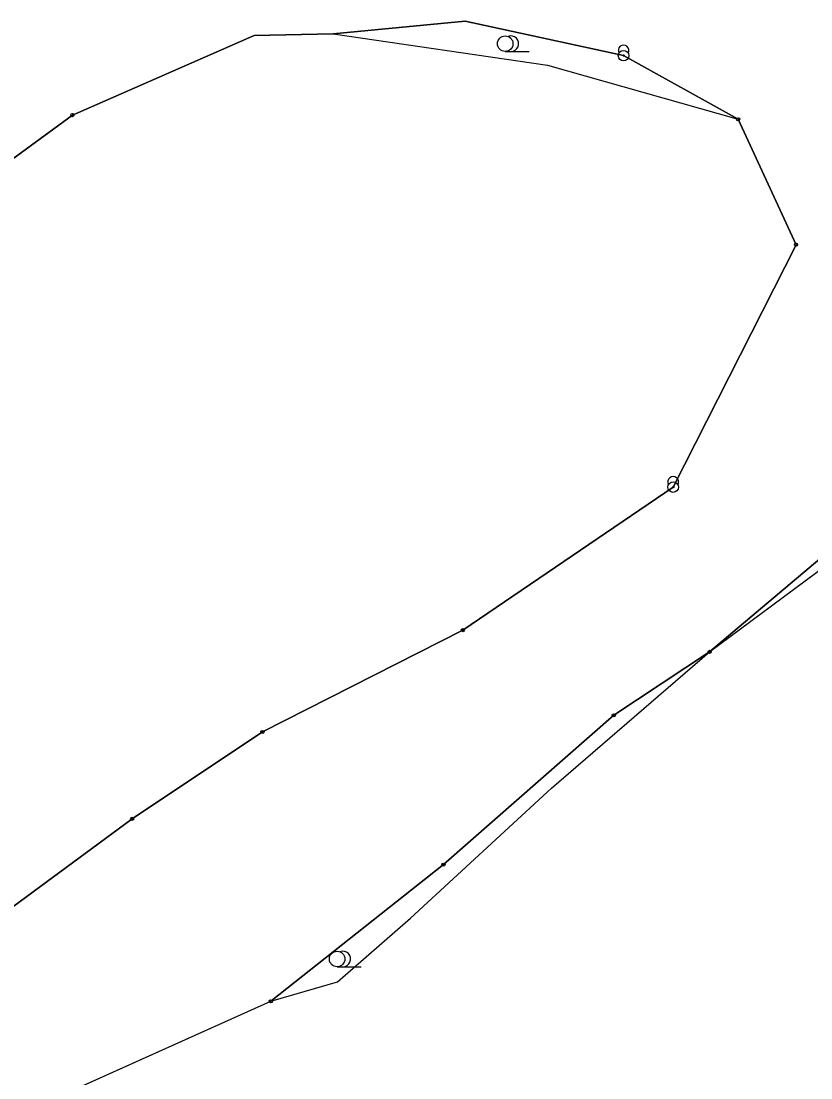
# Model space of a CAD drawing. Extents: x -495905 to -478420, y -1113297 to -1107716.
# Drawn here: x -479387.3 to -479237.8, y -1111049.8 to -1110849.7 of the extents above; entities that cross this region are included whole.
import ezdxf

# ---------------------------------------------------------------- set-up
doc = ezdxf.new("R2010")
doc.units = 0
for name, color, linetype in [('ttp', 7, 'Continuous'), ('VODNÍ PLOCHY', 7, 'Continuous'), ('zamereni', 7, 'Continuous'), ('ZELEN MIMO LES', 7, 'Continuous')]:
    doc.layers.add(name, color=color, linetype=linetype)

msp = doc.modelspace()

# ---------------------------------------------------------------- linework, layer by layer
at = {"layer": 'ttp'}
msp.add_lwpolyline([(-479408.85, -1111032.16), (-479366.29, -1111000.77), (-479341.61, -1110984.31), (-479303.68, -1110965.04), (-479263.86, -1110937.96), (-479240.6, -1110892.06), (-479251.57, -1110868.32), (-479273.25, -1110856.26), (-479303.23, -1110849.73), (-479328.21, -1110852.16), (-479343.2, -1110852.48), (-479377.6, -1110867.52), (-479415.78, -1110895.4)], dxfattribs=at)
at = {"layer": 'VODNÍ PLOCHY'}
for points in [[(-479415.78, -1110895.4), (-479377.6, -1110867.52), (-479343.2, -1110852.48), (-479328.21, -1110852.16), (-479303.23, -1110849.73), (-479273.25, -1110856.26), (-479251.57, -1110868.32), (-479240.6, -1110892.06), (-479263.86, -1110937.96), (-479303.68, -1110965.04), (-479341.61, -1110984.31), (-479366.29, -1111000.77), (-479408.85, -1111032.16)], [(-479439.84, -1111083.68), (-479439.84, -1111083.68), (-479411.04, -1111067.15), (-479340.02, -1111035.31), (-479307.34, -1111009.44), (-479275.11, -1110981.16), (-479256.96, -1110969.14), (-479224.89, -1110942.06)]]:
    msp.add_lwpolyline(points, dxfattribs=at)
at = {"layer": 'zamereni'}
for p, q in [((-479328.21, -1110852.16), (-479303.23, -1110849.73)), ((-479303.23, -1110849.73), (-479273.25, -1110856.26)), ((-479343.2, -1110852.48), (-479328.21, -1110852.16)), ((-479328.21, -1110852.16), (-479287.65, -1110858.08)), ((-479377.6, -1110867.52), (-479343.2, -1110852.48)), ((-479295.66, -1110855.47), (-479291.13, -1110855.47)), ((-479287.65, -1110858.08), (-479251.57, -1110868.32)), ((-479273.25, -1110856.26), (-479251.57, -1110868.32)), ((-479415.78, -1110895.4), (-479377.6, -1110867.52)), ((-479251.57, -1110868.32), (-479240.6, -1110892.06)), ((-479240.6, -1110892.06), (-479263.86, -1110937.96)), ((-479263.86, -1110937.96), (-479303.68, -1110965.04)), ((-479256.96, -1110969.14), (-479224.13, -1110941.42)), ((-479256.96, -1110969.14), (-479222.22, -1110943.33)), ((-479303.68, -1110965.04), (-479341.61, -1110984.31)), ((-479286.88, -1110994.93), (-479256.96, -1110969.14)), ((-479275.11, -1110981.16), (-479256.96, -1110969.14)), ((-479307.34, -1111009.44), (-479275.11, -1110981.16)), ((-479341.61, -1110984.31), (-479366.29, -1111000.77)), ((-479313.62, -1111019.55), (-479286.88, -1110994.93)), ((-479366.29, -1111000.77), (-479408.85, -1111032.16)), ((-479340.02, -1111035.31), (-479307.34, -1111009.44)), ((-479327.44, -1111031.6), (-479313.62, -1111019.55)), ((-479327.48, -1111028.77), (-479322.95, -1111028.77)), ((-479340.02, -1111035.31), (-479327.44, -1111031.6)), ((-479411.04, -1111067.15), (-479340.02, -1111035.31))]:
    msp.add_line(p, q, dxfattribs=at)
for centre, radius in [((-479295.66, -1110854), 1.47), ((-479377.6, -1110867.52), 0.3), ((-479251.57, -1110868.32), 0.3), ((-479240.6, -1110892.06), 0.3), ((-479303.68, -1110965.04), 0.3), ((-479256.96, -1110969.14), 0.3), ((-479275.11, -1110981.16), 0.3), ((-479341.61, -1110984.31), 0.3), ((-479366.29, -1111000.77), 0.3), ((-479307.34, -1111009.44), 0.3), ((-479327.48, -1111027.3), 1.47), ((-479340.02, -1111035.31), 0.3)]:
    msp.add_circle(centre, radius, dxfattribs=at)
for centre in [(-479294.59, -1110854), (-479326.41, -1111027.3)]:
    msp.add_arc(centre, 1.47, 270, 111.324, dxfattribs=at)
for centre in [(-479273.25, -1110855.26), (-479263.86, -1110936.96)]:
    msp.add_ellipse(centre, major_axis=(0, -1), ratio=0.999955, start_param=1.047987, end_param=5.236518, dxfattribs=at)
for centre, major_axis in [((-479273.25, -1110856.26), (0, -1)), ((-479273.25, -1110856.26), (0, -0.133)), ((-479263.86, -1110937.96), (0, -1)), ((-479263.86, -1110937.96), (0, -0.133))]:
    msp.add_ellipse(centre, major_axis=major_axis, ratio=0.999955, dxfattribs=at)
at = {"layer": 'ZELEN MIMO LES'}
for points in [[(-479224.89, -1110942.06), (-479256.96, -1110969.14), (-479222.22, -1110943.33), (-479210.59, -1110931.79), (-479205.55, -1110925.5), (-479200.32, -1110914.89), (-479191.17, -1110889.85), (-479191.75, -1110874.98), (-479197.18, -1110859.43), (-479193.5, -1110880.26), (-479199.23, -1110904.95), (-479207.95, -1110922.77), (-479223.14, -1110940.28)], [(-479286.88, -1110994.93), (-479256.96, -1110969.14), (-479275.11, -1110981.16), (-479307.34, -1111009.44), (-479340.02, -1111035.31), (-479327.44, -1111031.6), (-479313.62, -1111019.55), (-479286.88, -1110994.93)]]:
    msp.add_lwpolyline(points, dxfattribs=at)

doc.saveas('drawing.dxf')
